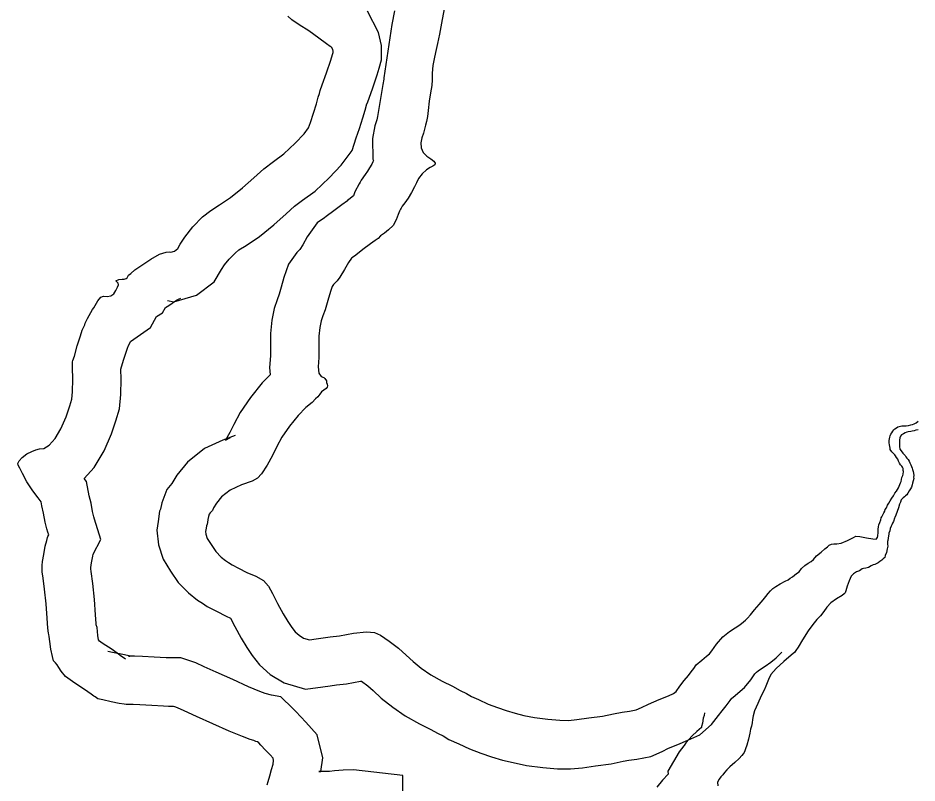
# Model space of a CAD drawing. Extents: x 1662474 to 1856135, y 779280 to 917889.
# Drawn here: x 1741904 to 1743296, y 798715 to 799899 of the extents above; entities that cross this region are included whole.
import ezdxf

# ---------------------------------------------------------------- set-up
doc = ezdxf.new("R2010")
doc.units = 0
doc.layers.add('Exist Hydrographic Buffer Line', color=7, linetype='Continuous')
doc.layers.add('Exist Hydrographic Lake Shore', color=7, linetype='Continuous')

msp = doc.modelspace()

# ---------------------------------------------------------------- linework, layer by layer
at = {"layer": 'Exist Hydrographic Buffer Line'}
for points in [[(1742135.7, 799461.6), (1742145.6, 799459.8), (1742180.6, 799470.3), (1742208.2, 799490.9), (1742219.6, 799509.7), (1742224, 799516.9), (1742231.1, 799525.9), (1742240.3, 799535.2), (1742246.4, 799540.1), (1742257.3, 799547), (1742278, 799560.8), (1742300.5, 799579.1), (1742319.2, 799595.8), (1742332.5, 799607.6), (1742344.9, 799617.1), (1742364.2, 799631.3), (1742386, 799651.9), (1742404.7, 799671.2), (1742421.4, 799694), (1742428, 799713.7), (1742432.8, 799728.1), (1742438.1, 799744.3), (1742441.6, 799756.4), (1742443.6, 799763.9), (1742443.7, 799764.5), (1742445.6, 799769.5), (1742452.9, 799789.6), (1742460.2, 799811.2), (1742463.2, 799821.5), (1742467.1, 799834.5), (1742467.1, 799856.6), (1742462.3, 799876.7), (1742445.1, 799909.9)], [(1742487.1, 799910.3), (1742483.1, 799888.8), (1742470.6, 799806.7), (1742470.5, 799804.6), (1742468.9, 799796.4), (1742461, 799746.6), (1742459.6, 799741.2), (1742456.9, 799732.3), (1742452.8, 799712.8), (1742453.8, 799680.4), (1742454.7, 799678.4), (1742453.8, 799676.6), (1742451.8, 799672.7), (1742448.6, 799667), (1742445.5, 799661.8), (1742441.9, 799656.8), (1742435.5, 799647.9), (1742433.8, 799644.8), (1742432.2, 799642.6), (1742425.6, 799629.9), (1742423.6, 799624), (1742416.2, 799618.3), (1742414.4, 799616.5), (1742414.1, 799616.3), (1742405.6, 799609.9), (1742393, 799600.7), (1742381.5, 799591.7), (1742378.9, 799589.8), (1742367.3, 799582.2), (1742352, 799560.4), (1742345.1, 799547.8), (1742340.7, 799540.8), (1742335.7, 799535.9), (1742322.8, 799518), (1742316, 799497.2), (1742311.9, 799482.4), (1742308.8, 799471.7), (1742305.3, 799463), (1742301.1, 799449.2), (1742297.4, 799431.6), (1742295.3, 799410.9), (1742295, 799390.6), (1742295, 799376.3), (1742293.7, 799357.9), (1742294.8, 799346.9), (1742282.3, 799334.3), (1742264, 799311.8), (1742248.4, 799288.7), (1742238.6, 799270.1), (1742232.3, 799257.7), (1742225.4, 799245.7), (1742233.5, 799249.7)], [(1742070.8, 798906.9), (1742062.7, 798912.5), (1742062.1, 798912.8), (1742062, 798912.9), (1742050.1, 798921.4), (1742034.7, 798931.7), (1742030.4, 798934.7), (1742029, 798936.8), (1742027.9, 798943.3), (1742026.8, 798955.5), (1742025.6, 798959.8), (1742025.3, 798961.9), (1742024.4, 798975.5), (1742022.7, 798999.1), (1742020.1, 799024), (1742017.6, 799042.2), (1742017, 799046.7), (1742017, 799048.2), (1742017, 799048.4), (1742018.3, 799055.9), (1742020.1, 799066.1), (1742020.8, 799069.1), (1742032.8, 799092), (1742022.8, 799123.6), (1742022, 799127), (1742019.9, 799135.3), (1742017.4, 799148), (1742014.7, 799159.7), (1742010.4, 799181.5), (1742006.9, 799186.2), (1742022.5, 799203.1), (1742038, 799229.4), (1742048.9, 799255.3), (1742055.8, 799275.8), (1742061.7, 799294.4), (1742063.5, 799316.3), (1742064.3, 799339.9), (1742063.8, 799355.3), (1742067.9, 799369.5), (1742072.8, 799384.7), (1742074.4, 799389.8), (1742074.7, 799390.5), (1742078, 799397.5), (1742078.3, 799398.5), (1742109.4, 799420.1), (1742119, 799437.2), (1742127.9, 799442.6), (1742132.9, 799450.8), (1742138, 799454.2), (1742149.8, 799462.2), (1742154, 799464.6), (1742156.5, 799465.4)], [(1742240.6, 799252.7), (1742221.6, 799245.7), (1742193, 799232.5), (1742166.9, 799211.6), (1742150.2, 799191.6), (1742142.5, 799178.8), (1742134.6, 799169.3), (1742126.9, 799148.5), (1742124.9, 799139), (1742123.3, 799136), (1742121.2, 799119.8), (1742119.1, 799106.1), (1742121.6, 799083.7), (1742129.1, 799061.6), (1742140.5, 799043.1), (1742152.4, 799025.6), (1742168.1, 799009.4), (1742182.3, 798997.9), (1742190.1, 798993.2), (1742197.4, 798988.2), (1742211.4, 798980.9), (1742226.7, 798973.1), (1742233.3, 798970.2), (1742239.8, 798957.4), (1742249.9, 798939.1), (1742258.8, 798924.8), (1742266.6, 798912.6), (1742278, 798897.8), (1742294.7, 798882.9), (1742316.1, 798870.1), (1742349.2, 798860.4), (1742376.1, 798863.7), (1742387.7, 798865.4), (1742397.1, 798866.8), (1742412.8, 798868.5), (1742434.7, 798872.5), (1742436.1, 798872.6), (1742446, 798865.4), (1742454.1, 798858.2), (1742466.4, 798846.2), (1742484.4, 798832.3), (1742503.5, 798819.1), (1742525.8, 798806.4), (1742542.5, 798798.3), (1742554.7, 798791.4), (1742562.3, 798787.9), (1742571.1, 798782.3), (1742586.7, 798775.6), (1742603, 798768), (1742620.9, 798761.3), (1742637.1, 798755.5), (1742654.4, 798750.6), (1742670.7, 798746.6), (1742691.4, 798742.2), (1742716.5, 798739), (1742739.4, 798737.1), (1742759.5, 798736.7), (1742778.2, 798738.7), (1742798.4, 798741.5), (1742822.3, 798744.7), (1742841.1, 798748.9), (1742850, 798750.6), (1742861.9, 798751.7), (1742883.8, 798756.2), (1742901.1, 798763.8), (1742911.4, 798769), (1742925.5, 798774.8), (1742941.1, 798781.3), (1742959.8, 798789.7), (1742977.9, 798805.5), (1742988.4, 798819.5), (1742994, 798826.7), (1743000.6, 798834.6), (1743006.7, 798842.6), (1743009.4, 798846.3), (1743010.7, 798847.4), (1743018.6, 798853.9), (1743028.7, 798862.7), (1743038.5, 798874.8), (1743044.8, 798884.1), (1743047.1, 798886.8), (1743049.7, 798888.8), (1743055.1, 798892.4), (1743060.8, 798895.9), (1743069.4, 798901.8), (1743078, 798909), (1743083.2, 798914.2), (1743086.3, 798917.3)], [(1742500.1, 798625.6), (1742500.1, 798726.5), (1742423.7, 798735.5), (1742407.7, 798735), (1742394.4, 798733.9), (1742386.4, 798732.9), (1742382.7, 798733), (1742370.2, 798733), (1742373.3, 798733), (1742376.4, 798754.2), (1742367.3, 798789.7), (1742349.8, 798809.4), (1742342, 798817.6), (1742334.4, 798825.7), (1742329.6, 798830.5), (1742311.2, 798848.3), (1742296.9, 798851), (1742296.7, 798851.1), (1742286.9, 798853.8), (1742278.8, 798856.8), (1742261.1, 798864.1), (1742236.9, 798875.1), (1742211, 798886.8), (1742192.7, 798894.7), (1742179.7, 798901), (1742170.6, 798904.1), (1742156.4, 798908.6), (1742140.4, 798908.6), (1742140.1, 798908.6), (1742133.5, 798909), (1742115.2, 798909.8), (1742097.3, 798910.8), (1742084.6, 798911.5), (1742078.8, 798911.5), (1742075.2, 798911.5), (1742077.5, 798911.5), (1742076.7, 798911.7), (1742064, 798914.4), (1742050.9, 798917), (1742043.3, 798918.6)], [(1742966.9, 798823.7), (1742966.3, 798819.5), (1742965, 798815.2), (1742963.8, 798807.7), (1742962.4, 798802.4), (1742962.1, 798801.2), (1742962, 798801.1), (1742955.2, 798794.8), (1742947.9, 798788), (1742938.1, 798777.3), (1742935.5, 798773.3), (1742935.1, 798772.8), (1742927.4, 798763.2), (1742910.1, 798733.5), (1742910.5, 798728.7), (1742901.7, 798719.5), (1742893.3, 798708.8)]]:
    msp.add_lwpolyline(points, dxfattribs=at)
at = {"layer": 'Exist Hydrographic Lake Shore'}
for points in [[(1742564.8, 799918.4), (1742560.9, 799896.8), (1742556.6, 799874), (1742553.5, 799859.6), (1742551.6, 799850.1), (1742548.8, 799838.6), (1742546.4, 799825.7), (1742545.6, 799813.6), (1742545.6, 799803.6), (1742544.9, 799794.4), (1742542.8, 799783.4), (1742540.6, 799770.1), (1742539.4, 799756.1), (1742538, 799746.4), (1742536.8, 799739.1), (1742535.1, 799733.3), (1742533.5, 799727.2), (1742531.8, 799720.7), (1742529.6, 799713.6), (1742528, 799706), (1742528.2, 799697.9), (1742531.5, 799690.8), (1742537.2, 799685.2), (1742543.5, 799681.3), (1742548.2, 799677.7), (1742550.1, 799674.2), (1742549.5, 799671.6), (1742546.4, 799669.5), (1742542.2, 799667.7), (1742536.5, 799664.3), (1742529.9, 799657.8), (1742524.4, 799650.4), (1742521.2, 799643.8), (1742518.1, 799637.5), (1742513.4, 799629.1), (1742508.1, 799620.4), (1742502.9, 799613.1), (1742499.1, 799607.9), (1742497.4, 799604.7), (1742496.2, 799603.1), (1742494.8, 799600.2), (1742492.9, 799594.8), (1742489.8, 799586.6), (1742484.8, 799577.9), (1742477.9, 799571.1), (1742471.4, 799566.1), (1742465.6, 799561.7), (1742461.6, 799557.8), (1742457.1, 799554.8), (1742450.1, 799549.6), (1742438.2, 799540.9), (1742427.2, 799532.2), (1742422, 799528.3), (1742420.4, 799527.2), (1742415.8, 799520.7), (1742409.9, 799509.9), (1742402.4, 799497.9), (1742398.4, 799492.4), (1742396.2, 799490.2), (1742394.5, 799488.4), (1742392.6, 799486.6), (1742390.5, 799483.7), (1742387.9, 799475.6), (1742384, 799461.7), (1742379.8, 799447.2), (1742376.1, 799438.1), (1742373.8, 799430.4), (1742371.6, 799420.2), (1742370.2, 799406.6), (1742370, 799390), (1742370, 799373.8), (1742369, 799359.1), (1742370, 799349.1), (1742373.8, 799344.1), (1742377.6, 799342.8), (1742379.5, 799341.2), (1742381.6, 799337.5), (1742382.1, 799334.9), (1742383.1, 799332.5), (1742383.6, 799329.6), (1742383.1, 799327.8), (1742381.4, 799325.4), (1742377.9, 799323.1), (1742374.2, 799320.4), (1742371.4, 799316.8), (1742368.5, 799312.9), (1742364.8, 799309.4), (1742359.5, 799303.9), (1742350.1, 799296.1), (1742338, 799284), (1742324.4, 799267.2), (1742312.9, 799250.1), (1742305.2, 799235.7), (1742298.4, 799222.1), (1742289.8, 799207.1), (1742281.4, 799193.4), (1742275.2, 799186.6), (1742266.6, 799182.4)], [(1742133.5, 799536.8), (1742138.2, 799537.2), (1742141.1, 799536.8), (1742146.4, 799538.3), (1742151.6, 799542.2), (1742155.6, 799548.8), (1742162.4, 799559.8), (1742174.8, 799575.6), (1742190, 799591.1), (1742202.9, 799601.3), (1742216.5, 799609.9), (1742233.5, 799621.2), (1742251.9, 799636.2), (1742269.2, 799651.7), (1742284.8, 799665.6), (1742300, 799677.1), (1742316, 799688.9), (1742333.2, 799705.2), (1742347.2, 799719.7), (1742354, 799728.9), (1742356.9, 799737.5), (1742361.6, 799751.7), (1742366.4, 799766.1), (1742369.2, 799776.4), (1742370.9, 799782.4), (1742371.9, 799786.6), (1742375.2, 799795.5), (1742382.1, 799814.4), (1742388.6, 799833.6), (1742391.2, 799842.8), (1742392.1, 799845.6), (1742392.1, 799847.8), (1742391.5, 799850.4), (1742389.8, 799853.8), (1742387.6, 799854.8), (1742382.1, 799859.3), (1742370, 799867.9), (1742354.5, 799879), (1742339.6, 799888.4), (1742328.2, 799896.1), (1742322, 799902.1)], [(1742028.2, 798845.1), (1742023.6, 798848.3), (1742021.8, 798849.3), (1742017.5, 798852.5), (1742007.4, 798859.8), (1741992.4, 798869.8), (1741978.1, 798879.8), (1741971.1, 798887.9), (1741967.6, 798893.7), (1741964.8, 798897.9), (1741962.4, 798901.1), (1741959.5, 798903.9), (1741958, 798910.8), (1741955.4, 798922.1), (1741953.5, 798933.9), (1741952.8, 798941.8), (1741951.9, 798944.9), (1741951.6, 798946.7), (1741950.6, 798954.9), (1741949.6, 798970.3), (1741948, 798992.4), (1741945.6, 799014.9), (1741943.2, 799032.2), (1741942, 799041.8), (1741942, 799044.6), (1741941.8, 799047.2), (1741941.8, 799051.7), (1741942.5, 799057.8), (1741944.4, 799068.8), (1741946.6, 799081.4), (1741948.8, 799090.2), (1741950.1, 799095), (1741950.6, 799096.8), (1741951.9, 799099.2), (1741950.6, 799103.1), (1741949.2, 799108.6), (1741946.6, 799118.9), (1741944, 799132.6), (1741941.4, 799144.1), (1741940.1, 799150.4), (1741935.6, 799156.4), (1741927.2, 799167.4), (1741918.1, 799181.4), (1741911.2, 799193.9), (1741907.4, 799202.4), (1741904.8, 799206.8), (1741904.4, 799209.7), (1741906.2, 799213.6), (1741910.8, 799218.9), (1741918.1, 799224.4), (1741926, 799228.3), (1741932.2, 799230.9), (1741937.8, 799232), (1741944.6, 799232.8), (1741952.8, 799238.1), (1741961.9, 799248), (1741970.9, 799263.2), (1741978.8, 799281.9), (1741984.5, 799298.9), (1741987.6, 799308.9), (1741988.6, 799320.7), (1741989.2, 799339.9), (1741988.6, 799358), (1741988.6, 799366.9), (1741989.2, 799369.2), (1741991.6, 799375.8), (1741996.2, 799391.6), (1742001.2, 799407.1), (1742003.9, 799415.8), (1742005.2, 799418.9), (1742006.2, 799421.2), (1742007.6, 799424.1), (1742008.4, 799426.8), (1742012.2, 799434.1), (1742019.9, 799447.8), (1742021.8, 799450.6), (1742028, 799461.1), (1742032.8, 799467.2), (1742036.8, 799468.5), (1742042.5, 799467.9), (1742048, 799468.8), (1742052.5, 799471.9), (1742055.6, 799477.4), (1742058.5, 799482.4), (1742060.1, 799486.1), (1742059.5, 799488.4), (1742058, 799490.2), (1742055.9, 799492.1), (1742060.4, 799494.4), (1742065.6, 799494.8), (1742068.5, 799494.8), (1742071.6, 799496.1), (1742073.2, 799497.1), (1742075.5, 799500.8), (1742078.8, 799503.6), (1742085.2, 799509.2), (1742096.2, 799516.5), (1742110.2, 799525.9), (1742123.6, 799533.6), (1742133.5, 799536.8)], [(1743272.1, 799267.9), (1743276.4, 799267.9), (1743279.2, 799267.7), (1743282.4, 799268.5), (1743286, 799269.2), (1743288.6, 799269.8), (1743291.2, 799271.1), (1743294.4, 799272.7), (1743297.4, 799275.1)], [(1743057.8, 798998.7), (1743061.9, 799003.9), (1743065.5, 799008.4), (1743068.8, 799012.3), (1743072.4, 799016), (1743077.4, 799019.1), (1743084.2, 799023.1), (1743091.5, 799027.3), (1743096.2, 799029.6), (1743099.6, 799032), (1743102.9, 799034.1), (1743106, 799036.8), (1743109.1, 799039.4), (1743113.4, 799042), (1743117.2, 799047.2), (1743122.2, 799051.9), (1743127.2, 799055.1), (1743131.8, 799058), (1743135.6, 799061.1), (1743140.4, 799066.4), (1743147.2, 799072.4), (1743153.2, 799077.7), (1743157.1, 799080.6), (1743160, 799082.9), (1743163.2, 799084.5), (1743166.9, 799085.3), (1743171.6, 799085), (1743178.4, 799086.1), (1743188.4, 799090.2), (1743197.4, 799095.2), (1743201.2, 799097.1), (1743207.2, 799096.3), (1743217.5, 799094.5), (1743227.5, 799092.9), (1743232.8, 799092.4), (1743234.4, 799095.2), (1743234.9, 799097.4), (1743235.4, 799102.9), (1743235.6, 799108.1), (1743236.4, 799111.6), (1743236.6, 799114.7), (1743238.2, 799118.1), (1743239.9, 799122.3), (1743240.4, 799125.2), (1743241.4, 799127), (1743242.8, 799129.9), (1743244.2, 799133.1), (1743245.9, 799135.7), (1743246.6, 799138.1), (1743248.5, 799140.9), (1743250.1, 799145.1), (1743252.4, 799148.2), (1743254.2, 799151.9), (1743256.6, 799155.9), (1743259.2, 799159.6), (1743261.6, 799163.5), (1743264, 799166.6), (1743265.5, 799169.2), (1743266.9, 799171.9), (1743267.9, 799174.2), (1743269.2, 799177.1), (1743270.2, 799179.5), (1743271.4, 799181.9), (1743271.6, 799184.8), (1743272.4, 799187.9), (1743273.8, 799190.8), (1743274.5, 799192.9), (1743274.8, 799197.4), (1743274.5, 799198.9), (1743274.5, 799201.6), (1743273.1, 799203.9), (1743272.1, 799205.5), (1743270.2, 799207.3), (1743268.8, 799209.9), (1743267.1, 799212.9), (1743265.9, 799216), (1743263.8, 799218.9), (1743262.4, 799221.2), (1743261.4, 799223.1), (1743259.5, 799224.9), (1743258.2, 799226.2), (1743256.6, 799227.6), (1743254.2, 799231.2), (1743254, 799233.1), (1743253.8, 799235.7), (1743253.2, 799238.3), (1743252.8, 799241.7), (1743252.8, 799244.9), (1743253.2, 799247.8), (1743253.8, 799250.1), (1743254.2, 799252.5), (1743255.4, 799254.8), (1743256.6, 799257.2), (1743258.5, 799259.6), (1743260, 799261.7), (1743261.6, 799263.2), (1743263.8, 799264.6), (1743266.1, 799266.1), (1743267.9, 799266.9), (1743272.1, 799267.9)], [(1743297.6, 799261.9), (1743293.9, 799260.9), (1743291.2, 799260.1), (1743288.4, 799259.8), (1743286, 799259.3), (1743282.1, 799258.8), (1743279.8, 799258), (1743277.6, 799257.2), (1743274.8, 799255.4), (1743271.6, 799253.8), (1743270, 799251.9), (1743269.2, 799249.1), (1743268.8, 799245.6), (1743268.8, 799243), (1743268.5, 799239.9), (1743268.8, 799235.9), (1743269, 799231.8), (1743271.4, 799228.9), (1743274, 799225.7), (1743275.5, 799223.9), (1743277.4, 799222.1), (1743278.6, 799219.7)], [(1743278.6, 799219.7), (1743280, 799217.6), (1743282.1, 799215.5), (1743283.6, 799212.9), (1743284.8, 799210.5), (1743286, 799207.6), (1743287.1, 799204.7), (1743288.1, 799202.1), (1743288.6, 799200), (1743289.8, 799197.1), (1743290.5, 799194.5), (1743290.8, 799190.8), (1743290.5, 799188.4), (1743291, 799186.1), (1743289.8, 799182.7), (1743288.6, 799179.2), (1743288.4, 799176.4), (1743287.4, 799172.7), (1743285.5, 799170.3), (1743283.6, 799167.2), (1743281.6, 799163.8), (1743280, 799160.9), (1743277.9, 799159.3), (1743276.4, 799158), (1743274.2, 799156.4), (1743272.6, 799155.1), (1743271.4, 799153.2), (1743270, 799149.9), (1743268.8, 799146.4), (1743267.1, 799140.9), (1743265.2, 799135.2), (1743263.2, 799129.6), (1743261.6, 799126.2), (1743260.9, 799124.7), (1743259.2, 799119.9), (1743258, 799117.3), (1743256.6, 799114.7), (1743255.6, 799112.3), (1743254.2, 799108.9), (1743253.8, 799105.2), (1743252.4, 799101.6), (1743251.9, 799100), (1743251.6, 799097.6), (1743251.1, 799093.9), (1743250.4, 799090.6), (1743250.1, 799088.7), (1743250.1, 799084.5), (1743250.4, 799081.6), (1743249.8, 799077.4), (1743248.5, 799071.9), (1743246.6, 799066.9), (1743246.1, 799064.3), (1743243.5, 799062.2), (1743241.4, 799059.8), (1743238.2, 799057.8), (1743235.4, 799055.6), (1743232.5, 799054.1), (1743230.6, 799053), (1743228, 799052.5), (1743224.9, 799050.9), (1743220.6, 799048.8), (1743216.5, 799047.5), (1743212.8, 799047), (1743210.8, 799046.4), (1743208.9, 799044.9), (1743206.5, 799043.6), (1743202, 799042), (1743197.6, 799038.8), (1743193.6, 799034.9), (1743190.8, 799028.1), (1743187.9, 799019.7), (1743185.5, 799012.3), (1743184.8, 799009.2), (1743183.1, 799007.6), (1743179.8, 799005.2), (1743171.4, 799000), (1743162.4, 798993.9), (1743156.1, 798987.1), (1743151.6, 798980.3), (1743146.6, 798974), (1743140.6, 798968), (1743134.4, 798960.4), (1743127.2, 798950.4), (1743118.4, 798936.8), (1743111.8, 798925.2), (1743108.4, 798919.9), (1743106.5, 798917.3), (1743101, 798913.1), (1743089.8, 798903.1), (1743077.6, 798892.1), (1743069.5, 798882.9), (1743066.1, 798875.3), (1743064, 798870.3), (1743061.9, 798864.8), (1743059.2, 798858.8), (1743054.8, 798850.1), (1743049.2, 798838.1), (1743044.2, 798826.5), (1743042, 798818.9), (1743041.1, 798813.1)], [(1742266.6, 799182.4), (1742250.4, 799176.4), (1742232.8, 799168.2), (1742219.6, 799157.8), (1742211.5, 799148), (1742207.2, 799140.9), (1742205.2, 799136.8), (1742203.6, 799134.9), (1742202, 799133.1), (1742200.5, 799131.2), (1742199.1, 799127.6), (1742198.1, 799122.8), (1742197.6, 799118.1), (1742197.4, 799115.8), (1742196, 799113.1), (1742195.5, 799109.2), (1742194.8, 799104.4), (1742195.2, 799100), (1742197.4, 799093.7), (1742203.4, 799084), (1742210.8, 799073.2), (1742218.9, 799064.8), (1742225.6, 799059.3), (1742230.4, 799056.4), (1742235.9, 799052.8), (1742245.9, 799047.5), (1742258.8, 799040.9), (1742272.6, 799034.9), (1742284.5, 799028.3), (1742292.1, 799019.9), (1742298.1, 799008.1), (1742306, 798992.6), (1742314.6, 798977.1), (1742322.2, 798964.8), (1742328, 798955.9), (1742333.2, 798949.1), (1742339.4, 798943.6), (1742346.4, 798939.4), (1742355.4, 798936.8), (1742366.1, 798938.1), (1742376.9, 798939.6), (1742387.6, 798941.2), (1742402, 798942.8), (1742423.6, 798946.7), (1742444, 798949.1), (1742456.1, 798948), (1742465.2, 798943.6), (1742478.8, 798934.4), (1742493.1, 798923.9), (1742505.2, 798913.1), (1742515.8, 798902.9), (1742528.6, 798892.9), (1742543.5, 798882.7), (1742560.9, 798872.7), (1742577.1, 798864.8), (1742588.9, 798858.2), (1742598.4, 798853.8), (1742606.2, 798848.8), (1742617.2, 798844.1), (1742632, 798837.2), (1742646.6, 798831.8), (1742660, 798827), (1742673.8, 798823.1), (1742687.4, 798819.7), (1742703.9, 798816.2), (1742724.4, 798813.6), (1742743.2, 798812.1), (1742756.4, 798811.8), (1742769.2, 798813.1), (1742788.1, 798815.8), (1742809.1, 798818.6), (1742825.9, 798822.3), (1742839.4, 798824.9), (1742850.9, 798826), (1742860.9, 798828.1), (1742869.2, 798831.8), (1742880.2, 798837.2), (1742896.8, 798844.1), (1742911.2, 798850.1), (1742918.9, 798853.6), (1742922.8, 798856.9), (1742928.9, 798865.1), (1742935.6, 798873.8), (1742942, 798881.4), (1742946.4, 798887.1), (1742950.1, 798892.4), (1742954.2, 798897.9), (1742962.6, 798905), (1742970.2, 798911.2), (1742974.5, 798914.9), (1742978.1, 798919.4), (1742985.2, 798929.9), (1742995.2, 798941.4), (1743005.8, 798949.6), (1743014.4, 798955.4), (1743019.9, 798958.8), (1743024.1, 798961.7), (1743027.2, 798964.3), (1743030.1, 798967.2), (1743033.2, 798970.3)], [(1743033.2, 798970.3), (1743037.8, 798975.3), (1743044.2, 798982.9), (1743051.6, 798991.1), (1743057.8, 798998.7)], [(1742290.2, 798712.3), (1742291.5, 798717.3), (1742293.9, 798726), (1742296.8, 798735.9), (1742299.1, 798744.1), (1742300, 798750.1), (1742299.1, 798753.6), (1742294.8, 798758.5), (1742287.6, 798765.9), (1742280.2, 798773.8), (1742276.9, 798777.2), (1742275.2, 798778.8), (1742272.6, 798779.2), (1742269.5, 798780.8), (1742263.8, 798782.4), (1742251.6, 798786.9), (1742231.2, 798795.2), (1742206, 798806.8), (1742180.8, 798818.1), (1742161.4, 798826.5), (1742151.1, 798831.5), (1742147.2, 798832.8), (1742144.9, 798833.6), (1742140.4, 798833.6), (1742137.5, 798833.6), (1742129.4, 798834.1), (1742111.5, 798834.9), (1742093.1, 798835.9), (1742082.6, 798836.5), (1742078.8, 798836.5), (1742075.2, 798836.5), (1742071.9, 798836.5), (1742068.5, 798836.8), (1742061.1, 798838.3), (1742048.8, 798840.9), (1742035.9, 798843.6), (1742028.2, 798845.1)], [(1743041.1, 798813.1), (1743040.4, 798807.9), (1743039.6, 798803.1), (1743038.2, 798798.4), (1743037.2, 798792.4), (1743034.9, 798782.9), (1743032.2, 798773.8), (1743030.4, 798768), (1743029.4, 798764.8), (1743028.2, 798762.4), (1743026.5, 798760.4), (1743024.4, 798757.8), (1743020.4, 798753.2), (1743013.6, 798746.7), (1743006.2, 798739.9), (1743001.2, 798735.2), (1742997.6, 798731.2), (1742995.2, 798727.6), (1742992.4, 798724.4), (1742989.5, 798720.8), (1742986.9, 798716.2), (1742987.4, 798710.5)]]:
    msp.add_lwpolyline(points, dxfattribs=at)

doc.saveas('drawing.dxf')
